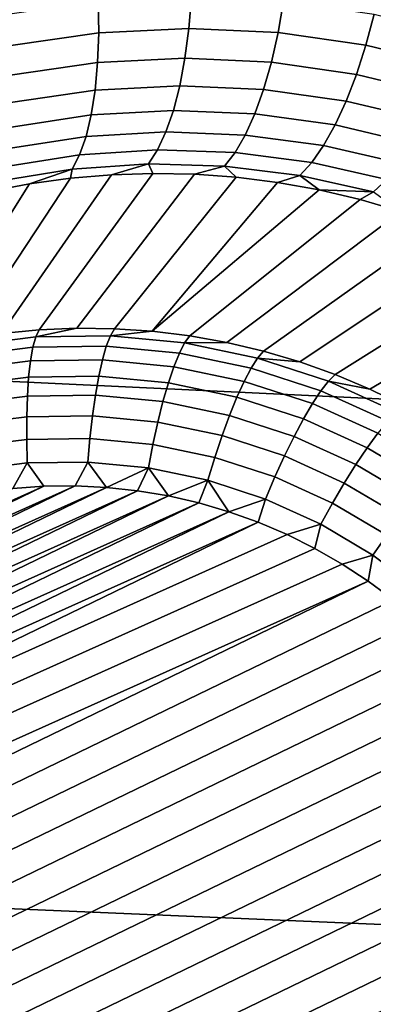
# Model space of a CAD drawing. Header units: metres. Extents: x -240 to 45, y -77 to 27.
# Tile 245 of 656: x -204.896 to -204.476, y 5.735 to 6.906. Entities that reach past the tile are written whole.
import ezdxf

# ---------------------------------------------------------------- set-up
doc = ezdxf.new("R2010")
doc.units = ezdxf.units.M
doc.layers.add('solid_102011X2', color=7, linetype='CONTINUOUS')

msp = doc.modelspace()

# ---------------------------------------------------------------- linework, layer by layer
at = {"layer": 'solid_102011X2'}
for points in [[(-203.399902, 7.016862, 321.724304), (-204.935593, 7.096672, 320.11969), (-205.147232, 6.487049, 320.288513), (-203.607788, 6.414105, 321.892456)], [(-204.69516, 6.895519, 269.434967), (-204.802246, 6.890364, 269.471558), (-204.802734, 6.927853, 269.48526), (-204.692123, 6.933107, 269.448059)], [(-204.589096, 6.890417, 269.397369), (-204.69516, 6.895519, 269.434967), (-204.692123, 6.933107, 269.448059), (-204.582642, 6.927776, 269.409851)], [(-204.802246, 6.890364, 269.471558), (-204.90947, 6.874755, 269.506592), (-204.913483, 6.911801, 269.520905), (-204.802734, 6.927853, 269.48526)], [(-204.484909, 6.875363, 269.359283), (-204.589096, 6.890417, 269.397369), (-204.582642, 6.927776, 269.409851), (-204.475082, 6.91218, 269.371185)], [(-204.38327, 6.850742, 269.32132), (-204.484909, 6.875363, 269.359283), (-204.475082, 6.91218, 269.371185), (-204.370224, 6.886725, 269.332642)], [(-204.803513, 6.854907, 269.453278), (-204.907303, 6.83966, 269.487701), (-204.90947, 6.874755, 269.506592), (-204.802246, 6.890364, 269.471558)], [(-204.699783, 6.860037, 269.417297), (-204.803513, 6.854907, 269.453278), (-204.802246, 6.890364, 269.471558), (-204.69516, 6.895519, 269.434967)], [(-204.597031, 6.855232, 269.38028), (-204.699783, 6.860037, 269.417297), (-204.69516, 6.895519, 269.434967), (-204.589096, 6.890417, 269.397369)], [(-204.496017, 6.840772, 269.342773), (-204.597031, 6.855232, 269.38028), (-204.589096, 6.890417, 269.397369), (-204.484909, 6.875363, 269.359283)], [(-204.39743, 6.817022, 269.305298), (-204.496017, 6.840772, 269.342773), (-204.484909, 6.875363, 269.359283), (-204.38327, 6.850742, 269.32132)], [(-204.806473, 6.822108, 269.430725), (-204.907013, 6.807139, 269.464569), (-204.907303, 6.83966, 269.487701), (-204.803513, 6.854907, 269.453278)], [(-204.705933, 6.82729, 269.395325), (-204.806473, 6.822108, 269.430725), (-204.803513, 6.854907, 269.453278), (-204.699783, 6.860037, 269.417297)], [(-204.606262, 6.822843, 269.358856), (-204.705933, 6.82729, 269.395325), (-204.699783, 6.860037, 269.417297), (-204.597031, 6.855232, 269.38028)], [(-204.508209, 6.809021, 269.321869), (-204.606262, 6.822843, 269.358856), (-204.597031, 6.855232, 269.38028), (-204.496017, 6.840772, 269.342773)], [(-204.41243, 6.786161, 269.284912), (-204.508209, 6.809021, 269.321869), (-204.496017, 6.840772, 269.342773), (-204.39743, 6.817022, 269.305298)], [(-204.713501, 6.797858, 269.369446), (-204.811096, 6.79255, 269.404297), (-204.806473, 6.822108, 269.430725), (-204.705933, 6.82729, 269.395325)], [(-204.616669, 6.793823, 269.333496), (-204.713501, 6.797858, 269.369446), (-204.705933, 6.82729, 269.395325), (-204.606262, 6.822843, 269.358856)], [(-204.811096, 6.79255, 269.404297), (-204.9086, 6.777766, 269.437561), (-204.907013, 6.807139, 269.464569), (-204.806473, 6.822108, 269.430725)], [(-204.521286, 6.780672, 269.296997), (-204.616669, 6.793823, 269.333496), (-204.606262, 6.822843, 269.358856), (-204.508209, 6.809021, 269.321869)], [(-204.428024, 6.758707, 269.260498), (-204.521286, 6.780672, 269.296997), (-204.508209, 6.809021, 269.321869), (-204.41243, 6.786161, 269.284912)], [(-204.817291, 6.766755, 269.374481), (-204.912048, 6.752063, 269.407227), (-204.9086, 6.777766, 269.437561), (-204.811096, 6.79255, 269.404297)], [(-204.722351, 6.772261, 269.340118), (-204.817291, 6.766755, 269.374481), (-204.811096, 6.79255, 269.404297), (-204.713501, 6.797858, 269.369446)], [(-204.628021, 6.768687, 269.304626), (-204.722351, 6.772261, 269.340118), (-204.713501, 6.797858, 269.369446), (-204.616669, 6.793823, 269.333496)], [(-204.535004, 6.756226, 269.268585), (-204.628021, 6.768687, 269.304626), (-204.616669, 6.793823, 269.333496), (-204.521286, 6.780672, 269.296997)], [(-204.443924, 6.735146, 269.232483), (-204.535004, 6.756226, 269.268585), (-204.521286, 6.780672, 269.296997), (-204.428024, 6.758707, 269.260498)], [(-204.732315, 6.750954, 269.307861), (-204.824951, 6.74518, 269.341766), (-204.817291, 6.766755, 269.374481), (-204.722351, 6.772261, 269.340118)], [(-204.640152, 6.74788, 269.272797), (-204.732315, 6.750954, 269.307861), (-204.722351, 6.772261, 269.340118), (-204.628021, 6.768687, 269.304626)], [(-204.549133, 6.736115, 269.237122), (-204.640152, 6.74788, 269.272797), (-204.628021, 6.768687, 269.304626), (-204.535004, 6.756226, 269.268585)], [(-204.824951, 6.74518, 269.341766), (-204.917297, 6.730483, 269.374054), (-204.912048, 6.752063, 269.407227), (-204.817291, 6.766755, 269.374481)], [(-204.459854, 6.715893, 269.201355), (-204.549133, 6.736115, 269.237122), (-204.535004, 6.756226, 269.268585), (-204.443924, 6.735146, 269.232483)], [(-204.833939, 6.728207, 269.306793), (-204.92424, 6.713409, 269.338654), (-204.917297, 6.730483, 269.374054), (-204.824951, 6.74518, 269.341766)], [(-204.74324, 6.734313, 269.273254), (-204.833939, 6.728207, 269.306793), (-204.824951, 6.74518, 269.341766), (-204.732315, 6.750954, 269.307861)], [(-204.652832, 6.731769, 269.238556), (-204.74324, 6.734313, 269.273254), (-204.732315, 6.750954, 269.307861), (-204.640152, 6.74788, 269.272797)], [(-204.5634, 6.720697, 269.203186), (-204.652832, 6.731769, 269.238556), (-204.640152, 6.74788, 269.272797), (-204.549133, 6.736115, 269.237122)], [(-204.833939, 6.728207, 269.306793), (-204.74324, 6.734313, 269.273254), (-204.787079, 6.721371, 269.249512), (-204.835953, 6.717185, 269.267609)], [(-204.74324, 6.734313, 269.273254), (-204.737869, 6.72301, 269.230896), (-204.787079, 6.721371, 269.249512)], [(-204.74324, 6.734313, 269.273254), (-204.652832, 6.731769, 269.238556), (-204.688461, 6.722054, 269.211823), (-204.737869, 6.72301, 269.230896)], [(-204.47554, 6.701291, 269.167664), (-204.5634, 6.720697, 269.203186), (-204.549133, 6.736115, 269.237122), (-204.459854, 6.715893, 269.201355)], [(-204.787079, 6.721371, 269.249512), (-204.91774, 6.532795, 268.435425), (-204.962143, 6.526031, 268.442596), (-204.835953, 6.717185, 269.267609)], [(-204.92424, 6.713409, 269.338654), (-204.833939, 6.728207, 269.306793), (-204.884384, 6.710491, 269.285095), (-204.932251, 6.701345, 269.30191)], [(-204.737869, 6.72301, 269.230896), (-204.873062, 6.537117, 268.428101), (-204.91774, 6.532795, 268.435425), (-204.787079, 6.721371, 269.249512)], [(-204.833939, 6.728207, 269.306793), (-204.835953, 6.717185, 269.267609), (-204.884384, 6.710491, 269.285095)], [(-204.688461, 6.722054, 269.211823), (-204.828232, 6.538983, 268.420685), (-204.873062, 6.537117, 268.428101), (-204.737869, 6.72301, 269.230896)], [(-204.638992, 6.718487, 269.192383), (-204.783386, 6.538388, 268.413177), (-204.828232, 6.538983, 268.420685), (-204.688461, 6.722054, 269.211823)], [(-204.652832, 6.731769, 269.238556), (-204.638992, 6.718487, 269.192383), (-204.688461, 6.722054, 269.211823)], [(-204.652832, 6.731769, 269.238556), (-204.5634, 6.720697, 269.203186), (-204.5896, 6.71228, 269.172668), (-204.638992, 6.718487, 269.192383)], [(-204.5634, 6.720697, 269.203186), (-204.540451, 6.703448, 269.152832), (-204.5896, 6.71228, 269.172668)], [(-204.47554, 6.701291, 269.167664), (-204.540451, 6.703448, 269.152832), (-204.5634, 6.720697, 269.203186)], [(-204.884384, 6.710491, 269.285095), (-205.006119, 6.516844, 268.449585), (-205.049576, 6.50526, 268.45639), (-204.932251, 6.701345, 269.30191)], [(-204.835953, 6.717185, 269.267609), (-204.962143, 6.526031, 268.442596), (-205.006119, 6.516844, 268.449585), (-204.884384, 6.710491, 269.285095)], [(-204.5896, 6.71228, 269.172668), (-204.738647, 6.535333, 268.405579), (-204.783386, 6.538388, 268.413177), (-204.638992, 6.718487, 269.192383)], [(-204.5896, 6.71228, 269.172668), (-204.540451, 6.703448, 269.152832), (-204.738647, 6.535333, 268.405579)], [(-204.491669, 6.69198, 269.132904), (-204.694153, 6.529829, 268.397919), (-204.738647, 6.535333, 268.405579), (-204.540451, 6.703448, 269.152832)], [(-204.47554, 6.701291, 269.167664), (-204.491669, 6.69198, 269.132904), (-204.540451, 6.703448, 269.152832)], [(-204.47554, 6.701291, 269.167664), (-204.44342, 6.677923, 269.113068), (-204.491669, 6.69198, 269.132904)], [(-204.44342, 6.677923, 269.113068), (-204.65004, 6.52189, 268.390228), (-204.694153, 6.529829, 268.397919), (-204.491669, 6.69198, 269.132904)], [(-204.395828, 6.661289, 269.093353), (-204.60643, 6.511539, 268.382538), (-204.65004, 6.52189, 268.390228), (-204.44342, 6.677923, 269.113068)], [(-204.349075, 6.642158, 269.073975), (-204.563446, 6.498809, 268.374878), (-204.60643, 6.511539, 268.382538), (-204.395828, 6.661289, 269.093353)], [(-204.303284, 6.620566, 269.054901), (-204.521225, 6.483736, 268.367218), (-204.563446, 6.498809, 268.374878), (-204.349075, 6.642158, 269.073975)], [(-204.258591, 6.596619, 269.036407), (-204.479889, 6.466363, 268.35965), (-204.521225, 6.483736, 268.367218), (-204.303284, 6.620566, 269.054901)], [(-204.215103, 6.570371, 269.018433), (-204.439545, 6.446742, 268.352142), (-204.479889, 6.466363, 268.35965), (-204.258591, 6.596619, 269.036407)], [(-204.876999, 6.528642, 268.400604), (-204.965073, 6.517682, 268.414886), (-204.91774, 6.532795, 268.435425), (-204.873062, 6.537117, 268.428101)], [(-204.876999, 6.528642, 268.400604), (-204.873062, 6.537117, 268.428101), (-204.828232, 6.538983, 268.420685)], [(-204.788345, 6.529899, 268.385803), (-204.876999, 6.528642, 268.400604), (-204.828232, 6.538983, 268.420685), (-204.783386, 6.538388, 268.413177)], [(-204.788345, 6.529899, 268.385803), (-204.783386, 6.538388, 268.413177), (-204.738647, 6.535333, 268.405579)], [(-204.700134, 6.521437, 268.370728), (-204.788345, 6.529899, 268.385803), (-204.738647, 6.535333, 268.405579), (-204.694153, 6.529829, 268.397919)], [(-204.965073, 6.517682, 268.414886), (-204.876999, 6.528642, 268.400604), (-204.880432, 6.516223, 268.374512), (-204.967072, 6.505441, 268.38858)], [(-204.876999, 6.528642, 268.400604), (-204.788345, 6.529899, 268.385803), (-204.793213, 6.517459, 268.359985), (-204.880432, 6.516223, 268.374512)], [(-204.788345, 6.529899, 268.385803), (-204.700134, 6.521437, 268.370728), (-204.706436, 6.509135, 268.345154), (-204.793213, 6.517459, 268.359985)], [(-204.700134, 6.521437, 268.370728), (-204.613403, 6.503356, 268.35553), (-204.621109, 6.491346, 268.3302), (-204.706436, 6.509135, 268.345154)], [(-204.700134, 6.521437, 268.370728), (-204.694153, 6.529829, 268.397919), (-204.65004, 6.52189, 268.390228)], [(-204.613403, 6.503356, 268.35553), (-204.700134, 6.521437, 268.370728), (-204.65004, 6.52189, 268.390228), (-204.60643, 6.511539, 268.382538)], [(-204.967072, 6.505441, 268.38858), (-204.880432, 6.516223, 268.374512), (-204.883286, 6.500131, 268.350433), (-204.968124, 6.489573, 268.364227)], [(-204.880432, 6.516223, 268.374512), (-204.793213, 6.517459, 268.359985), (-204.797882, 6.501341, 268.336212), (-204.883286, 6.500131, 268.350433)], [(-204.793213, 6.517459, 268.359985), (-204.706436, 6.509135, 268.345154), (-204.712906, 6.493189, 268.321686), (-204.797882, 6.501341, 268.336212)], [(-204.613403, 6.503356, 268.35553), (-204.60643, 6.511539, 268.382538), (-204.563446, 6.498809, 268.374878)], [(-204.968124, 6.489573, 268.364227), (-204.883286, 6.500131, 268.350433), (-204.885483, 6.480703, 268.328888), (-204.96817, 6.470413, 268.342316)], [(-204.883286, 6.500131, 268.350433), (-204.797882, 6.501341, 268.336212), (-204.802246, 6.481883, 268.315033), (-204.885483, 6.480703, 268.328888)], [(-204.797882, 6.501341, 268.336212), (-204.712906, 6.493189, 268.321686), (-204.719437, 6.473938, 268.300873), (-204.802246, 6.481883, 268.315033)], [(-204.706436, 6.509135, 268.345154), (-204.621109, 6.491346, 268.3302), (-204.629364, 6.475772, 268.307037), (-204.712906, 6.493189, 268.321686)], [(-204.613403, 6.503356, 268.35553), (-204.529175, 6.475868, 268.340393), (-204.538239, 6.464303, 268.315308), (-204.621109, 6.491346, 268.3302)], [(-204.529175, 6.475868, 268.340393), (-204.613403, 6.503356, 268.35553), (-204.563446, 6.498809, 268.374878), (-204.521225, 6.483736, 268.367218)], [(-203.607788, 6.414105, 321.892456), (-205.147232, 6.487049, 320.288513), (-205.339706, 5.867353, 320.442047), (-203.796875, 5.801385, 322.04541)], [(-204.712906, 6.493189, 268.321686), (-204.629364, 6.475772, 268.307037), (-204.638, 6.456963, 268.286591), (-204.719437, 6.473938, 268.300873)], [(-204.621109, 6.491346, 268.3302), (-204.538239, 6.464303, 268.315308), (-204.548218, 6.449293, 268.29245), (-204.629364, 6.475772, 268.307037)], [(-204.96817, 6.470413, 268.342316), (-204.885483, 6.480703, 268.328888), (-204.886993, 6.458354, 268.310333), (-204.967224, 6.448368, 268.323364)], [(-204.885483, 6.480703, 268.328888), (-204.802246, 6.481883, 268.315033), (-204.806229, 6.459498, 268.296875), (-204.886993, 6.458354, 268.310333)], [(-204.802246, 6.481883, 268.315033), (-204.719437, 6.473938, 268.300873), (-204.725861, 6.451788, 268.283142), (-204.806229, 6.459498, 268.296875)], [(-204.629364, 6.475772, 268.307037), (-204.548218, 6.449293, 268.29245), (-204.558914, 6.431155, 268.2724), (-204.638, 6.456963, 268.286591)], [(-204.529175, 6.475868, 268.340393), (-204.448425, 6.439295, 268.3255), (-204.458786, 6.428322, 268.300629), (-204.538239, 6.464303, 268.315308)], [(-204.529175, 6.475868, 268.340393), (-204.521225, 6.483736, 268.367218), (-204.479889, 6.466363, 268.35965)], [(-204.448425, 6.439295, 268.3255), (-204.529175, 6.475868, 268.340393), (-204.479889, 6.466363, 268.35965), (-204.439545, 6.446742, 268.352142)], [(-204.719437, 6.473938, 268.300873), (-204.638, 6.456963, 268.286591), (-204.646835, 6.435316, 268.269287), (-204.725861, 6.451788, 268.283142)], [(-204.538239, 6.464303, 268.315308), (-204.458786, 6.428322, 268.300629), (-204.470428, 6.414062, 268.278107), (-204.548218, 6.449293, 268.29245)], [(-204.967224, 6.448368, 268.323364), (-204.886993, 6.458354, 268.310333), (-204.887787, 6.433553, 268.295135), (-204.965317, 6.423903, 268.307739)], [(-204.886993, 6.458354, 268.310333), (-204.806229, 6.459498, 268.296875), (-204.809723, 6.434659, 268.282135), (-204.887787, 6.433553, 268.295135)], [(-204.806229, 6.459498, 268.296875), (-204.725861, 6.451788, 268.283142), (-204.732056, 6.427209, 268.26886), (-204.809723, 6.434659, 268.282135)], [(-204.725861, 6.451788, 268.283142), (-204.646835, 6.435316, 268.269287), (-204.655701, 6.41129, 268.255493), (-204.732056, 6.427209, 268.26886)], [(-204.638, 6.456963, 268.286591), (-204.558914, 6.431155, 268.2724), (-204.570099, 6.410273, 268.255493), (-204.646835, 6.435316, 268.269287)], [(-204.548218, 6.449293, 268.29245), (-204.470428, 6.414062, 268.278107), (-204.483109, 6.396818, 268.258392), (-204.558914, 6.431155, 268.2724)], [(-204.965317, 6.423903, 268.307739), (-204.887787, 6.433553, 268.295135), (-204.887833, 6.406828, 268.283661), (-204.962479, 6.397537, 268.295776)], [(-204.887787, 6.433553, 268.295135), (-204.809723, 6.434659, 268.282135), (-204.812668, 6.407893, 268.271118), (-204.887833, 6.406828, 268.283661)], [(-204.809723, 6.434659, 268.282135), (-204.732056, 6.427209, 268.26886), (-204.7379, 6.40072, 268.258362), (-204.812668, 6.407893, 268.271118)], [(-204.646835, 6.435316, 268.269287), (-204.570099, 6.410273, 268.255493), (-204.581528, 6.387088, 268.242157), (-204.655701, 6.41129, 268.255493)], [(-204.558914, 6.431155, 268.2724), (-204.483109, 6.396818, 268.258392), (-204.496536, 6.376953, 268.241913), (-204.570099, 6.410273, 268.255493)], [(-204.732056, 6.427209, 268.26886), (-204.655701, 6.41129, 268.255493), (-204.664383, 6.385393, 268.245453), (-204.7379, 6.40072, 268.258362)], [(-204.962479, 6.397537, 268.295776), (-204.887833, 6.406828, 268.283661), (-204.887131, 6.378743, 268.276093), (-204.958771, 6.369827, 268.28775)], [(-204.887833, 6.406828, 268.283661), (-204.812668, 6.407893, 268.271118), (-204.815002, 6.379765, 268.264069), (-204.887131, 6.378743, 268.276093)], [(-204.812668, 6.407893, 268.271118), (-204.7379, 6.40072, 268.258362), (-204.743256, 6.372881, 268.251801), (-204.815002, 6.379765, 268.264069)], [(-204.655701, 6.41129, 268.255493), (-204.581528, 6.387088, 268.242157), (-204.592972, 6.362092, 268.232635), (-204.664383, 6.385393, 268.245453)], [(-204.570099, 6.410273, 268.255493), (-204.496536, 6.376953, 268.241913), (-204.510437, 6.354888, 268.229034), (-204.581528, 6.387088, 268.242157)], [(-204.470428, 6.414062, 268.278107), (-204.396912, 6.370494, 268.26413), (-204.411453, 6.354354, 268.244781), (-204.483109, 6.396818, 268.258392)], [(-204.7379, 6.40072, 268.258362), (-204.664383, 6.385393, 268.245453), (-204.672699, 6.358173, 268.239441), (-204.743256, 6.372881, 268.251801)], [(-204.483109, 6.396818, 268.258392), (-204.411453, 6.354354, 268.244781), (-204.427002, 6.335747, 268.228699), (-204.496536, 6.376953, 268.241913)], [(-204.664383, 6.385393, 268.245453), (-204.592972, 6.362092, 268.232635), (-204.604172, 6.335813, 268.227142), (-204.672699, 6.358173, 268.239441)], [(-204.581528, 6.387088, 268.242157), (-204.510437, 6.354888, 268.229034), (-204.524521, 6.331089, 268.220001), (-204.592972, 6.362092, 268.232635)], [(-204.958771, 6.369827, 268.28775), (-204.887131, 6.378743, 268.276093), (-204.904388, 6.348553, 268.275726), (-204.941315, 6.343793, 268.281708)], [(-204.887131, 6.378743, 268.276093), (-204.86731, 6.351125, 268.269623), (-204.904388, 6.348553, 268.275726)], [(-204.887131, 6.378743, 268.276093), (-204.815002, 6.379765, 268.264069), (-204.830109, 6.351505, 268.263397), (-204.86731, 6.351125, 268.269623)], [(-204.815002, 6.379765, 268.264069), (-204.793015, 6.349689, 268.257141), (-204.830109, 6.351505, 268.263397)], [(-204.815002, 6.379765, 268.264069), (-204.743256, 6.372881, 268.251801), (-204.793015, 6.349689, 268.257141)], [(-204.743256, 6.372881, 268.251801), (-204.756042, 6.345682, 268.250793), (-204.793015, 6.349689, 268.257141)], [(-204.743256, 6.372881, 268.251801), (-204.719406, 6.3395, 268.244446), (-204.756042, 6.345682, 268.250793)], [(-204.743256, 6.372881, 268.251801), (-204.672699, 6.358173, 268.239441), (-204.719406, 6.3395, 268.244446)], [(-204.496536, 6.376953, 268.241913), (-204.427002, 6.335747, 268.228699), (-204.443237, 6.315066, 268.216278), (-204.510437, 6.354888, 268.229034)], [(-204.672699, 6.358173, 268.239441), (-204.683197, 6.331161, 268.238068), (-204.719406, 6.3395, 268.244446)], [(-204.672699, 6.358173, 268.239441), (-204.647568, 6.320704, 268.231689), (-204.683197, 6.331161, 268.238068)], [(-204.672699, 6.358173, 268.239441), (-204.604172, 6.335813, 268.227142), (-204.647568, 6.320704, 268.231689)], [(-204.592972, 6.362092, 268.232635), (-204.524521, 6.331089, 268.220001), (-204.538498, 6.306062, 268.214996), (-204.604172, 6.335813, 268.227142)], [(-205.391037, 6.037971, 268.345184), (-204.756042, 6.345682, 268.250793), (-204.719406, 6.3395, 268.244446)], [(-205.391037, 6.037971, 268.345184), (-205.370773, 6.069715, 268.342987), (-204.756042, 6.345682, 268.250793)], [(-205.370773, 6.069715, 268.342987), (-204.793015, 6.349689, 268.257141), (-204.756042, 6.345682, 268.250793)], [(-205.370773, 6.069715, 268.342987), (-205.348755, 6.100179, 268.340485), (-204.793015, 6.349689, 268.257141)], [(-205.348755, 6.100179, 268.340485), (-204.830109, 6.351505, 268.263397), (-204.793015, 6.349689, 268.257141)], [(-205.348755, 6.100179, 268.340485), (-205.324997, 6.129333, 268.337646), (-204.830109, 6.351505, 268.263397)], [(-205.324997, 6.129333, 268.337646), (-204.86731, 6.351125, 268.269623), (-204.830109, 6.351505, 268.263397)], [(-205.324997, 6.129333, 268.337646), (-205.299652, 6.157007, 268.334473), (-204.86731, 6.351125, 268.269623)], [(-205.299652, 6.157007, 268.334473), (-204.904388, 6.348553, 268.275726), (-204.86731, 6.351125, 268.269623)], [(-204.510437, 6.354888, 268.229034), (-204.443237, 6.315066, 268.216278), (-204.459824, 6.29275, 268.207703), (-204.524521, 6.331089, 268.220001)], [(-205.409424, 6.005128, 268.346985), (-204.719406, 6.3395, 268.244446), (-204.683197, 6.331161, 268.238068)], [(-205.409424, 6.005128, 268.346985), (-205.391037, 6.037971, 268.345184), (-204.719406, 6.3395, 268.244446)], [(-204.604172, 6.335813, 268.227142), (-204.612625, 6.308164, 268.225372), (-204.647568, 6.320704, 268.231689)], [(-204.604172, 6.335813, 268.227142), (-204.538498, 6.306062, 268.214996), (-204.578491, 6.293584, 268.219116), (-204.612625, 6.308164, 268.225372)], [(-205.425919, 5.971246, 268.34845), (-204.683197, 6.331161, 268.238068), (-204.647568, 6.320704, 268.231689)], [(-205.425919, 5.971246, 268.34845), (-205.409424, 6.005128, 268.346985), (-204.683197, 6.331161, 268.238068)], [(-204.524521, 6.331089, 268.220001), (-204.459824, 6.29275, 268.207703), (-204.47641, 6.26927, 268.203217), (-204.538498, 6.306062, 268.214996)], [(-205.440414, 5.936497, 268.349548), (-204.647568, 6.320704, 268.231689), (-204.612625, 6.308164, 268.225372)], [(-205.440414, 5.936497, 268.349548), (-205.425919, 5.971246, 268.34845), (-204.647568, 6.320704, 268.231689)], [(-205.452911, 5.900975, 268.35025), (-204.612625, 6.308164, 268.225372), (-204.578491, 6.293584, 268.219116)], [(-205.452911, 5.900975, 268.35025), (-205.440414, 5.936497, 268.349548), (-204.612625, 6.308164, 268.225372)], [(-204.538498, 6.306062, 268.214996), (-204.545273, 6.277017, 268.212921), (-204.578491, 6.293584, 268.219116)], [(-204.538498, 6.306062, 268.214996), (-204.47641, 6.26927, 268.203217), (-204.513031, 6.258489, 268.206818), (-204.545273, 6.277017, 268.212921)], [(-205.452911, 5.900975, 268.35025), (-204.578491, 6.293584, 268.219116), (-204.545273, 6.277017, 268.212921), (-205.463318, 5.864804, 268.350616)], [(-204.459824, 6.29275, 268.207703), (-204.399658, 6.247522, 268.195923), (-204.418655, 6.225868, 268.191895), (-204.47641, 6.26927, 268.203217)], [(-205.463318, 5.864804, 268.350616), (-204.545273, 6.277017, 268.212921), (-204.513031, 6.258489, 268.206818), (-205.471649, 5.828106, 268.350586)], [(-204.47641, 6.26927, 268.203217), (-204.481934, 6.23808, 268.200836), (-204.513031, 6.258489, 268.206818)], [(-204.47641, 6.26927, 268.203217), (-204.418655, 6.225868, 268.191895), (-204.451981, 6.215801, 268.194977), (-204.481934, 6.23808, 268.200836)], [(-205.471649, 5.828106, 268.350586), (-204.513031, 6.258489, 268.206818), (-204.481934, 6.23808, 268.200836), (-205.477859, 5.790946, 268.35022)], [(-205.481934, 5.753493, 268.349457), (-204.481934, 6.23808, 268.200836), (-204.451981, 6.215801, 268.194977), (-205.483856, 5.715776, 268.348328)], [(-205.481934, 5.753493, 268.349457), (-205.477859, 5.790946, 268.35022), (-204.481934, 6.23808, 268.200836)], [(-205.483856, 5.715776, 268.348328), (-204.451981, 6.215801, 268.194977), (-204.423416, 6.191808, 268.18927), (-205.483582, 5.678069, 268.346832)], [(-205.483582, 5.678069, 268.346832), (-204.423416, 6.191808, 268.18927), (-204.39624, 6.166121, 268.183746), (-205.481155, 5.640403, 268.345001)], [(-205.481155, 5.640403, 268.345001), (-204.39624, 6.166121, 268.183746), (-204.370697, 6.138957, 268.178436), (-205.476562, 5.603086, 268.342773)], [(-205.476562, 5.603086, 268.342773), (-204.370697, 6.138957, 268.178436), (-204.346802, 6.11035, 268.17334), (-205.469849, 5.566153, 268.34024)], [(-205.469849, 5.566153, 268.34024), (-204.346802, 6.11035, 268.17334), (-204.324692, 6.080536, 268.168488), (-205.46106, 5.529881, 268.337402)], [(-205.46106, 5.529881, 268.337402), (-204.324692, 6.080536, 268.168488), (-204.304413, 6.049579, 268.16391), (-205.450272, 5.494326, 268.334229)], [(-205.450272, 5.494326, 268.334229), (-204.304413, 6.049579, 268.16391), (-204.286072, 6.017756, 268.159637), (-205.437592, 5.459752, 268.33078)], [(-205.423004, 5.426098, 268.327026), (-205.437592, 5.459752, 268.33078), (-204.286072, 6.017756, 268.159637), (-204.269623, 5.985005, 268.155609)], [(-205.406555, 5.393347, 268.323029), (-205.423004, 5.426098, 268.327026), (-204.269623, 5.985005, 268.155609), (-204.255035, 5.951352, 268.151886)], [(-204.242355, 5.916777, 268.148438), (-205.388214, 5.361525, 268.318756), (-205.406555, 5.393347, 268.323029), (-204.255035, 5.951352, 268.151886)], [(-204.231567, 5.881221, 268.145264), (-205.367935, 5.330567, 268.314178), (-205.388214, 5.361525, 268.318756), (-204.242355, 5.916777, 268.148438)], [(-204.222794, 5.844951, 268.142426), (-205.345825, 5.300753, 268.309326), (-205.367935, 5.330567, 268.314178), (-204.231567, 5.881221, 268.145264)], [(-203.796875, 5.801385, 322.04541), (-205.339706, 5.867353, 320.442047), (-205.512741, 5.238538, 320.580048), (-203.966843, 5.179646, 322.182892)], [(-204.216064, 5.808017, 268.139862), (-205.32193, 5.272146, 268.30423), (-205.345825, 5.300753, 268.309326), (-204.222794, 5.844951, 268.142426)], [(-204.211487, 5.7707, 268.137665), (-205.296387, 5.244982, 268.29892), (-205.32193, 5.272146, 268.30423), (-204.216064, 5.808017, 268.139862)], [(-204.209045, 5.733034, 268.135834), (-205.269226, 5.219295, 268.293396), (-205.296387, 5.244982, 268.29892), (-204.211487, 5.7707, 268.137665)]]:
    msp.add_3dface(points, dxfattribs=at)

doc.saveas('drawing.dxf')
